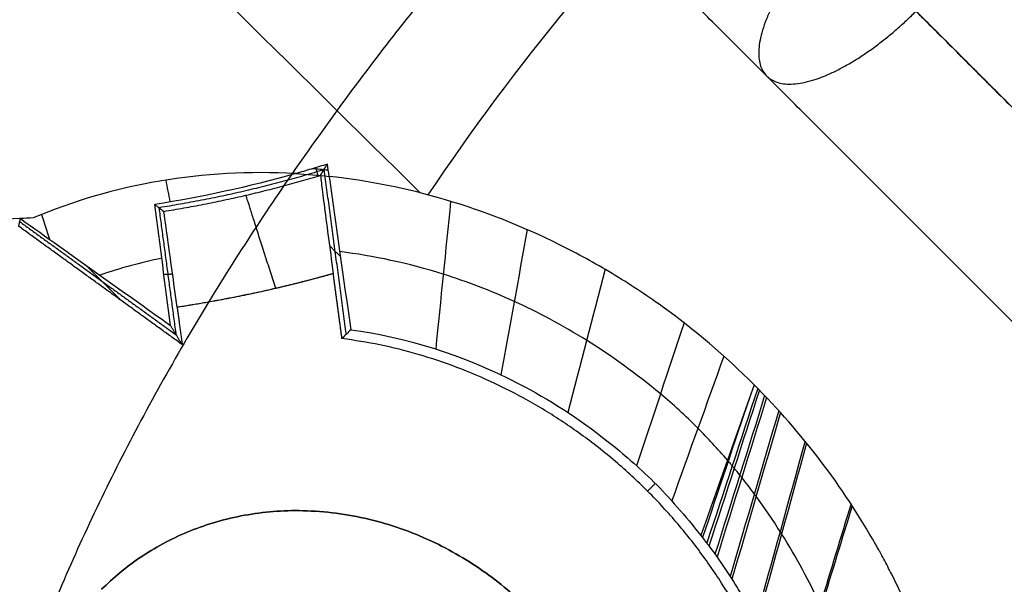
# Model space of a CAD drawing. Header units: millimetres. Extents: x -657 to 864, y -831 to 851.
# Tile 326 of 656: x -519.22 to -517.02, y 114.28 to 115.55. Entities that reach past the tile are written whole.
import ezdxf

# ---------------------------------------------------------------- set-up
doc = ezdxf.new("R2010")
doc.units = ezdxf.units.MM
doc.layers.add('Default', color=7, linetype='Continuous', true_color=0x000000)

msp = doc.modelspace()

# ---------------------------------------------------------------- linework, layer by layer
at = {"layer": 'Default'}
for points in [[(-473.689, 252.9367, -369.8785), (-564.1373, 162.4884, -369.8785), (-654.5856, 72.0401, -369.8785)], [(-474.323, 252.1079, -369.6653), (-564.0399, 162.3909, -369.6653), (-653.7569, 72.6739, -369.6653)], [(-363.37, 241.8283, -413.9261), (-503.4234, 101.7749, -413.9261), (-643.4767, -38.2784, -413.9261)], [(-363.801, 241.2679, -413.6894), (-503.3586, 101.7103, -413.6894), (-642.9162, -37.8474, -413.6894)], [(-236.2074, 159.5297, -441.8414), (-398.6931, -2.956, -441.8414), (-561.1788, -165.4416, -441.8414)], [(-236.6391, 159.098, -441.5875), (-398.6931, -2.956, -441.5875), (-560.747, -165.0099, -441.5875)]]:
    msp.add_open_spline(points, degree=2, dxfattribs=at)
for points, knots in [([(-593.1474, 191.4984, -340.3025), (-583.971, 182.322, -350.7035), (-555.936, 154.287, -379.3443), (-491.4402, 89.7912, -426.6492), (-434.2151, 32.5661, -441.8414), (-398.6931, -2.956, -441.8414)], [2.41548, 2.41548, 2.41548, 2.41548, 70.396144, 198.636056, 404.995527, 404.995527, 404.995527, 404.995527]), ([(-592.6359, 190.9868, -340.5563), (-583.5819, 181.9329, -350.7875), (-555.6847, 154.0357, -379.2423), (-491.3808, 89.7317, -426.406), (-434.1928, 32.5437, -441.5875), (-398.6931, -2.956, -441.5875)], [2.408267, 2.408267, 2.408267, 2.408267, 69.367076, 197.537893, 403.786179, 403.786179, 403.786179, 403.786179])]:
    msp.add_open_spline(points, degree=3, knots=knots, dxfattribs=at)
msp.add_rational_spline([(-514.6793, 123.5984, -340.4796), (-520.4918, 129.411, -340.4796), (-525.7759, 124.1269, -340.4796), (-531.06, 118.8427, -340.4796), (-525.2475, 113.0302, -340.4796)], [1, 0.707106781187, 1, 0.707106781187, 1], degree=2, knots=[1.570796, 1.570796, 1.570796, 3.141593, 3.141593, 4.712389, 4.712389, 4.712389], dxfattribs=at)
at = {"layer": 'Default', "color": 18, "true_color": 0x000000}
for points, degree in [([(-523.5566, 121.9075, -335.4293), (-520.2234, 118.5743, -333.1302), (-516.8902, 115.2411, -330.8311), (-513.557, 111.9079, -328.532)], 3), ([(-518.5631, 116.9141, -332.8996), (-516.8017, 115.1527, -331.6846), (-515.0404, 113.3913, -330.4697), (-513.279, 111.6299, -329.2548)], 3), ([(-517.8095, 116.6408, -334.7846), (-517.0695, 115.9008, -334.3829), (-516.3295, 115.1608, -333.9812)], 2), ([(-518.1443, 116.4953, -334.4358), (-517.4044, 115.7553, -334.0341), (-516.6644, 115.0153, -333.6323)], 2), ([(-517.955, 116.3059, -335.1334), (-517.215, 115.5659, -334.7317), (-516.475, 114.826, -334.33)], 2), ([(-516.8099, 114.6805, -333.9812), (-517.5499, 115.4204, -334.3829), (-518.2898, 116.1604, -334.7846)], 2), ([(-519.1951, 116.0167, -333.0659), (-518.9056, 115.7306, -332.8668), (-518.6161, 115.4446, -332.6678), (-518.3266, 115.1585, -332.4687)], 3), ([(-518.5347, 115.223, -332.6457), (-518.5469, 115.2192, -332.6492), (-518.5711, 115.2118, -332.6568), (-518.5947, 115.205, -332.6656), (-518.6064, 115.2017, -332.6703)], 3), ([(-518.5503, 115.1978, -336.4474), (-518.5451, 115.2062, -335.1802), (-518.5399, 115.2146, -333.9129), (-518.5347, 115.223, -332.6457)], 3), ([(-518.5309, 115.1955, -332.614), (-518.5322, 115.2047, -332.6246), (-518.5334, 115.2138, -332.6351), (-518.5347, 115.223, -332.6457)], 3), ([(-518.6064, 115.2017, -332.6703), (-518.8134, 115.2131, -332.8266), (-519.0147, 115.1786, -332.9977), (-519.1945, 115.1024, -333.1993)], 3), ([(-518.6064, 115.2017, -332.6703), (-518.7125, 115.1717, -332.7127), (-518.8179, 115.1489, -332.7822), (-518.9217, 115.1323, -332.879)], 3), ([(-518.6064, 115.2017, -332.6703), (-518.5812, 115.2003, -332.6512), (-518.5561, 115.1982, -332.6325), (-518.5309, 115.1955, -332.614)], 3), ([(-518.5328, 115.2092, -332.6298), (-518.5448, 115.2105, -332.6386), (-518.5567, 115.2117, -332.6474), (-518.5687, 115.2126, -332.6563)], 3), ([(-518.5615, 115.2148, -332.6539), (-518.5597, 115.2092, -332.6468), (-518.558, 115.2036, -332.6398), (-518.5562, 115.198, -332.6327)], 3), ([(-518.4924, 114.8418, -334.4444), (-518.5172, 115.0265, -334.4432), (-518.5421, 115.2111, -334.442)], 2), ([(-518.5309, 115.1955, -332.614), (-518.5148, 115.0808, -332.4813), (-518.4987, 114.9662, -332.3486), (-518.4826, 114.8516, -332.2159)], 3), ([(-518.8973, 115.1871, -332.906), (-518.8942, 115.1708, -332.8867), (-518.8911, 115.1545, -332.8675), (-518.888, 115.1382, -332.8482)], 3), ([(-518.8867, 114.8613, -332.5797), (-518.8984, 114.9517, -332.6795), (-518.91, 115.042, -332.7793), (-518.9217, 115.1323, -332.879)], 3), ([(-518.9217, 115.1323, -332.879), (-518.9151, 115.1272, -334.0685), (-518.9085, 115.1222, -335.258), (-518.9019, 115.1171, -336.4474)], 3), ([(-518.2585, 115.1396, -332.4215), (-518.2697, 115.0292, -332.3065), (-518.2809, 114.9187, -332.1914), (-518.292, 114.8083, -332.0763)], 3), ([(-519.1756, 115.1103, -333.1781), (-519.1697, 115.0917, -333.1539), (-519.1638, 115.0731, -333.1297), (-519.1578, 115.0544, -333.1055)], 3), ([(-518.8736, 114.8398, -334.6251), (-518.8928, 114.9823, -334.6251), (-518.912, 115.1249, -334.6251)], 2), ([(-519.2268, 115.0834, -336.6704), (-519.2249, 115.0921, -334.9554), (-519.223, 115.1008, -333.2405)], 2), ([(-518.8605, 114.8183, -336.6704), (-519.0437, 114.9508, -336.6704), (-519.2268, 115.0834, -336.6704)], 2), ([(-519.2245, 115.0937, -334.6318), (-519.0491, 114.9668, -334.6254), (-518.8737, 114.8399, -334.6189)], 2), ([(-519.1945, 115.1024, -333.1993), (-519.204, 115.1018, -333.213), (-519.2135, 115.1013, -333.2268), (-519.223, 115.1008, -333.2405)], 3), ([(-519.223, 115.1008, -333.2405), (-519.1076, 115.0187, -333.0005), (-518.9956, 114.9389, -332.7802), (-518.8867, 114.8613, -332.5797)], 3), ([(-518.0869, 115.0763, -332.3057), (-518.1065, 114.9677, -332.1949), (-518.1261, 114.8591, -332.0842), (-518.1457, 114.7505, -331.9734)], 3), ([(-518.5057, 115.0158, -332.406), (-518.5179, 115.0281, -334.5335), (-518.5302, 115.0403, -336.661)], 2), ([(-518.9975, 114.9174, -336.6704), (-519.0372, 114.9571, -334.8071), (-519.077, 114.9969, -332.9437)], 2), ([(-518.9064, 115.0119, -332.7454), (-518.954, 115.002, -332.789), (-519.0002, 114.9893, -332.8336), (-519.0449, 114.974, -332.8795)], 3), ([(-518.9015, 114.976, -332.7064), (-518.8917, 114.9764, -334.6814), (-518.8819, 114.9768, -336.6564)], 2), ([(-518.5022, 114.832, -336.6704), (-518.512, 114.9047, -336.6704), (-518.5217, 114.9774, -336.6704)], 2), ([(-517.9123, 114.9874, -332.1894), (-517.9401, 114.8803, -332.083), (-517.9679, 114.7732, -331.9765), (-517.9956, 114.6661, -331.8701)], 3), ([(-518.8718, 114.9019, -336.6704), (-518.8662, 114.8601, -336.6704), (-518.8605, 114.8183, -336.6704)], 2), ([(-517.7353, 114.8674, -332.0711), (-517.7707, 114.7605, -331.9691), (-517.8061, 114.6536, -331.8671), (-517.8415, 114.5467, -331.7651)], 3), ([(-518.8605, 114.8183, -336.6704), (-518.8736, 114.8398, -334.6251), (-518.8867, 114.8613, -332.5797)], 2), ([(-518.4826, 114.8516, -332.2159), (-518.4891, 114.8451, -333.7007), (-518.4957, 114.8386, -335.1856), (-518.5022, 114.832, -336.6704)], 3), ([(-517.6459, 114.7926, -332.0108), (-517.6848, 114.6844, -331.9109), (-517.7238, 114.5762, -331.8111), (-517.7627, 114.468, -331.7112)], 3), ([(-517.5783, 114.7284, -331.9648), (-517.6179, 114.6157, -331.8656), (-517.6576, 114.503, -331.7663), (-517.6974, 114.3902, -331.6667)], 3), ([(-517.5701, 114.72, -331.9593), (-517.6082, 114.6044, -331.8589), (-517.6462, 114.4887, -331.7585), (-517.6842, 114.3731, -331.658)], 3), ([(-517.5663, 114.7161, -331.9566), (-517.604, 114.5996, -331.856), (-517.6416, 114.4831, -331.7554), (-517.6793, 114.3666, -331.6548)], 3), ([(-517.5881, 114.7006, -331.9406), (-517.6233, 114.5956, -331.8486), (-517.6586, 114.4906, -331.7565), (-517.6938, 114.3856, -331.6644)], 3), ([(-517.5545, 114.7039, -331.9484), (-517.5916, 114.5854, -331.8476), (-517.6287, 114.4668, -331.7467), (-517.6659, 114.3482, -331.6459)], 3), ([(-517.5503, 114.6996, -331.9456), (-517.5873, 114.5803, -331.8447), (-517.6243, 114.461, -331.7438), (-517.6612, 114.3417, -331.6428)], 3), ([(-517.523, 114.6703, -331.9266), (-517.5593, 114.5463, -331.8256), (-517.5956, 114.4224, -331.7246), (-517.6319, 114.2984, -331.6236)], 3), ([(-517.519, 114.6659, -331.9239), (-517.5553, 114.5413, -331.8229), (-517.5916, 114.4167, -331.7219), (-517.6279, 114.2921, -331.6209)], 3), ([(-517.4639, 114.6018, -331.8853), (-517.5009, 114.4679, -331.7858), (-517.5378, 114.3341, -331.6863), (-517.5748, 114.2003, -331.5868)], 3), ([(-517.4605, 114.5975, -331.8829), (-517.4975, 114.4631, -331.7835), (-517.5346, 114.3287, -331.6842), (-517.5717, 114.1943, -331.5849)], 3), ([(-510.3836, 101.8435, -336.6704), (-516.7245, 108.1844, -336.6704), (-523.0654, 114.5254, -336.6704)], 2), ([(-510.4138, 101.8133, -337.5672), (-516.7547, 108.1542, -337.5672), (-523.0956, 114.4951, -337.5672)], 2), ([(-517.817, 114.4897, -336.6704), (-517.8087, 114.498, -334.2035), (-517.8004, 114.5063, -331.7365)], 2), ([(-523.1259, 114.4649, -338.4639), (-516.7849, 108.124, -338.4639), (-510.444, 101.7831, -338.4639)], 2), ([(-517.3609, 114.461, -331.8119), (-517.4062, 114.3124, -331.7217), (-517.4516, 114.1638, -331.6315), (-517.4969, 114.0153, -331.5412)], 3), ([(-517.3582, 114.4569, -331.81), (-517.4039, 114.308, -331.7201), (-517.4496, 114.159, -331.6303), (-517.4952, 114.0101, -331.5404)], 3), ([(-510.4773, 101.7498, -335.8484), (-516.8182, 108.0907, -335.8484), (-523.1591, 114.4317, -335.8484)], 2)]:
    msp.add_open_spline(points, degree=degree, dxfattribs=at)
for points, weights, degree, knots in [([(-516.5994, 117.9713, -337.1188), (-516.7874, 119.9468, -337.1188), (-518.6618, 120.7459, -337.1188), (-520.5362, 121.5449, -337.1188), (-521.8651, 120.2161, -337.1188), (-523.194, 118.8872, -337.1188), (-522.3949, 117.0128, -337.1188), (-521.5958, 115.1383, -337.1188), (-519.6203, 114.9503, -337.1188)], [1, 0.838037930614, 1, 0.838037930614, 1, 0.838037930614, 1, 0.838037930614, 1], 2, [-19.61723, -19.61723, -19.61723, -14.712923, -14.712923, -9.808615, -9.808615, -4.904308, -4.904308, 0, 0, 0]), ([(-516.741, 117.9649, -336.9701), (-516.9162, 119.8497, -336.9701), (-518.7039, 120.6139, -336.9701), (-520.4916, 121.3782, -336.9701), (-521.7594, 120.1104, -336.9701), (-523.0273, 118.8425, -336.9701), (-522.263, 117.0548, -336.9701), (-521.4987, 115.2671, -336.9701), (-519.6139, 115.0919, -336.9701)], [1, 0.837736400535, 1, 0.837736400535, 1, 0.837736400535, 1, 0.837736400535, 1], 2, [0, 0, 0, 4.677936, 4.677936, 9.355873, 9.355873, 14.033809, 14.033809, 18.711746, 18.711746, 18.711746]), ([(-514.071, 117.5127, -334.7945), (-514.8687, 118.141, -332.8074), (-516.3964, 117.5759, -331.466), (-517.8107, 116.1616, -331.466), (-519.225, 114.7473, -331.466), (-519.7901, 113.2197, -332.8074), (-519.1617, 112.422, -334.7945)], [1.13789965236, 0.941206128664, 0.954928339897, 1.17906628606, 0.954928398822, 0.941206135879, 1.13789949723], 3, [0.606869, 0.606869, 0.606869, 0.606869, 9.912577, 9.912577, 9.912577, 19.218282, 19.218282, 19.218282, 19.218282]), ([(-517.0695, 115.9008, -334.3829), (-517.1642, 115.9955, -334.0341), (-517.4044, 115.7553, -334.0341), (-517.6445, 115.5151, -334.0341), (-517.5499, 115.4204, -334.3829)], [1, 0.707106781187, 1, 0.707106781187, 1], 2, [1.570796, 1.570796, 1.570796, 3.141593, 3.141593, 4.712389, 4.712389, 4.712389]), ([(-517.5499, 115.4204, -334.3829), (-517.4552, 115.3258, -334.7317), (-517.215, 115.5659, -334.7317), (-516.9748, 115.8061, -334.7317), (-517.0695, 115.9008, -334.3829)], [1, 0.707106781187, 1, 0.707106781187, 1], 2, [1.570796, 1.570796, 1.570796, 3.141593, 3.141593, 4.712389, 4.712389, 4.712389]), ([(-518.5217, 114.9774, -336.6704), (-518.5857, 114.9594, -336.6704), (-518.6507, 114.9443, -336.6704), (-518.7601, 114.9189, -336.6704), (-518.8718, 114.9019, -336.6704)], [0.98246342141, 0.990952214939, 1, 0.984865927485, 0.971295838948], 2, [13.4402873, 13.4402873, 13.4402873, 13.6511364, 13.6511364, 14.0038201, 14.0038201, 14.0038201]), ([(-518.0999, 112.7508, -336.6704), (-517.3216, 113.0242, -336.6704), (-517.4857, 113.873, -336.6704), (-517.6497, 114.7219, -336.6704), (-518.5022, 114.832, -336.6704)], [1, 0.782926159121, 1, 0.782926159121, 1], 2, [0, 0, 0, 2.018541, 2.018541, 4.037082, 4.037082, 4.037082]), ([(-519.0411, 114.2696, -336.4463), (-518.5847, 114.7259, -336.4463), (-518.0827, 114.224, -336.4463), (-517.5807, 113.722, -336.4463), (-518.0371, 113.2656, -336.4463)], [1, 0.707106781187, 1, 0.707106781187, 1], 2, [-2.984513, -2.984513, -2.984513, -1.492257, -1.492257, 0, 0, 0]), ([(-518.0371, 113.2656, -336.6704), (-517.5807, 113.722, -336.6704), (-518.0827, 114.224, -336.6704), (-518.5847, 114.7259, -336.6704), (-519.0411, 114.2696, -336.6704)], [1, 0.707106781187, 1, 0.707106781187, 1], 2, [-2.984513, -2.984513, -2.984513, -1.492257, -1.492257, 0, 0, 0]), ([(-519.0411, 114.2696, -336.5583), (-518.5847, 114.7259, -336.5583), (-518.0827, 114.224, -336.5583), (-517.5807, 113.722, -336.5583), (-518.0371, 113.2656, -336.5583)], [1, 0.707106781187, 1, 0.707106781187, 1], 2, [1.570796, 1.570796, 1.570796, 3.141593, 3.141593, 4.712389, 4.712389, 4.712389])]:
    msp.add_rational_spline(points, weights, degree=degree, knots=knots, dxfattribs=at)
for points, knots in [([(-524.0179, 119.2945, -335.5462), (-524.0087, 119.2703, -335.5441), (-523.9591, 119.1418, -335.533), (-523.8636, 118.9099, -335.5125), (-523.7243, 118.5998, -335.4843), (-523.5739, 118.2892, -335.4553), (-523.4102, 117.9726, -335.4251), (-523.2286, 117.6415, -335.3928), (-523.0226, 117.2868, -335.3573), (-522.7856, 116.9007, -335.3178), (-522.5115, 116.4778, -335.2735), (-522.1951, 116.0155, -335.2238), (-521.8328, 115.5141, -335.1686), (-521.4238, 114.978, -335.1079), (-520.9719, 114.4167, -335.0425), (-520.4858, 113.844, -334.9739), (-519.9818, 113.28, -334.9044), (-519.4694, 112.7338, -334.8352), (-519.1241, 112.3826, -334.7894), (-518.9502, 112.2098, -334.7666)], [0, 0, 0, 0, 0.108432, 0.577428, 1.046855, 1.518807, 2.001869, 2.511483, 3.064341, 3.674743, 4.35318, 5.106417, 5.938272, 6.846286, 7.818166, 8.83086, 9.85721, 10.847205, 11.828004, 11.828004, 11.828004, 11.828004]), ([(-519.1698, 111.9902, -335.5338), (-519.3562, 112.1554, -335.5497), (-519.727, 112.4926, -335.5805), (-520.2791, 113.0206, -335.6242), (-520.8241, 113.57, -335.6649), (-521.3516, 114.132, -335.7019), (-521.8439, 114.6871, -335.7341), (-522.2914, 115.2215, -335.7611), (-522.6894, 115.7251, -335.7831), (-523.0386, 116.193, -335.8006), (-523.3425, 116.6244, -335.8144), (-523.6064, 117.0213, -335.8249), (-523.837, 117.3888, -335.833), (-524.0414, 117.7345, -335.839), (-524.2265, 118.0678, -335.8434), (-524.3976, 118.3978, -335.8465), (-524.5453, 118.7058, -335.8481), (-524.6337, 118.9058, -335.8484), (-524.671, 118.9938, -335.8484)], [0.130697, 0.130697, 0.130697, 0.130697, 1.20398, 2.287327, 3.410457, 4.518642, 5.582165, 6.5758, 7.486095, 8.310358, 9.052769, 9.720728, 10.325718, 10.883385, 11.411998, 11.928452, 12.442144, 12.840232, 12.840232, 12.840232, 12.840232]), ([(-516.8031, 116.6604, -332.4568), (-517.0895, 116.4693, -332.3239), (-517.6534, 116.0043, -332.1861), (-518.1184, 115.4404, -332.3239), (-518.3094, 115.154, -332.4568)], [5.475774, 5.475774, 5.475774, 5.475774, 7.188789, 8.901832, 8.901832, 8.901832, 8.901832]), ([(-519.1945, 115.1024, -333.1993), (-519.3537, 115.093, -333.3599), (-519.5232, 115.0965, -333.5442), (-519.7036, 115.1177, -333.7553), (-519.7052, 115.1179, -333.7571), (-519.7096, 115.1184, -333.7623), (-519.7162, 115.1192, -333.77), (-519.7317, 115.1211, -333.7883), (-519.7634, 115.1252, -333.8257), (-519.7914, 115.1293, -333.8591), (-519.8486, 115.1382, -333.9279), (-519.8884, 115.1451, -333.9763), (-520.0126, 115.1695, -334.129), (-520.1016, 115.1906, -334.2409), (-520.1971, 115.2185, -334.3638), (-520.1968, 115.2184, -334.3634), (-520.1972, 115.2186, -334.364), (-520.1979, 115.2187, -334.3648), (-520.1995, 115.2192, -334.3669), (-520.203, 115.2203, -334.3715), (-520.2111, 115.2226, -334.3819), (-520.2199, 115.2253, -334.3932), (-520.2397, 115.2313, -334.4189), (-520.2561, 115.2363, -334.4402), (-520.3149, 115.2552, -334.5167), (-520.3667, 115.2726, -334.5843), (-520.4325, 115.2976, -334.6713), (-520.4334, 115.298, -334.6724), (-520.4362, 115.299, -334.6762), (-520.4405, 115.3007, -334.6818), (-520.4503, 115.3045, -334.6948), (-520.4696, 115.312, -334.7203), (-520.5066, 115.3268, -334.7694), (-520.5357, 115.339, -334.8081), (-520.5905, 115.3625, -334.8809), (-520.6224, 115.377, -334.9235), (-520.6516, 115.3907, -334.9623), (-520.6548, 115.3922, -334.9666), (-520.6598, 115.3945, -334.9732), (-520.6671, 115.398, -334.983), (-520.6842, 115.4062, -335.0056), (-520.7177, 115.4225, -335.0501), (-520.7454, 115.4366, -335.0867), (-520.7995, 115.4646, -335.158), (-520.8338, 115.4832, -335.203), (-520.9316, 115.5385, -335.33), (-520.9899, 115.5744, -335.4044), (-521.0418, 115.6082, -335.4683)], [-4.052523, -4.052523, -4.052523, -4.052523, -3.039392, -3.039392, -3.023562, -3.023562, -3.007732, -2.976072, -2.912751, -2.78611, -2.78611, -2.532827, -2.532827, -2.026261, -2.026261, -2.022304, -2.022304, -2.018346, -2.010431, -1.994601, -1.962941, -1.89962, -1.89962, -1.772979, -1.772979, -1.519696, -1.519696, -1.511781, -1.511781, -1.503866, -1.488036, -1.456375, -1.393055, -1.266413, -1.266413, -1.013131, -1.013131, -0.997301, -0.997301, -0.98147, -0.94981, -0.886489, -0.759848, -0.759848, -0.506565, -0.506565, 0, 0, 0, 0]), ([(-518.5503, 115.1978, -336.4474), (-518.5504, 115.1976, -336.4771), (-518.5498, 115.192, -336.5053), (-518.5471, 115.1698, -336.5586), (-518.545, 115.1533, -336.5843), (-518.5398, 115.1134, -336.6247), (-518.5366, 115.0885, -336.6419), (-518.5295, 115.0351, -336.6644), (-518.5256, 115.0064, -336.6704), (-518.5217, 114.9774, -336.6704)], [-0.4794754, -0.4794754, -0.4794754, -0.4794754, -0.3596066, -0.3596066, -0.2397377, -0.2397377, -0.1198689, -0.1198689, 0, 0, 0, 0]), ([(-517.5783, 114.7284, -331.9648), (-517.643, 114.793, -332.0093), (-517.7117, 114.8515, -332.0559), (-517.8209, 114.9301, -332.129), (-517.8583, 114.9547, -332.1539), (-517.9158, 114.9893, -332.1922), (-517.9353, 115.0005, -332.2051), (-517.9746, 115.022, -332.2312), (-517.9937, 115.032, -332.244), (-518.1818, 115.1253, -332.3692), (-518.3556, 115.1764, -332.4853), (-518.5309, 115.1955, -332.614)], [0, 0, 0, 0, 0.427709, 0.427709, 0.641563, 0.641563, 0.748491, 0.748491, 0.855418, 0.855418, 1.710836, 1.710836, 1.710836, 1.710836]), ([(-518.8718, 114.9019, -336.6704), (-518.8757, 114.9307, -336.6704), (-518.8794, 114.9581, -336.6648), (-518.8865, 115.0099, -336.6421), (-518.8899, 115.0345, -336.6254), (-518.8953, 115.0733, -336.5847), (-518.8976, 115.0897, -336.5596), (-518.9008, 115.1113, -336.5055), (-518.9017, 115.117, -336.4767), (-518.9019, 115.1171, -336.4474)], [-0.4740349, -0.4740349, -0.4740349, -0.4740349, -0.3555262, -0.3555262, -0.2370175, -0.2370175, -0.1185087, -0.1185087, 0, 0, 0, 0]), ([(-517.6377, 114.5593, -331.816), (-517.6599, 114.5842, -331.8313), (-517.7106, 114.6399, -331.866), (-517.8163, 114.7345, -331.938), (-517.9541, 114.8334, -332.0313), (-518.1166, 114.9193, -332.1414), (-518.3026, 114.99, -332.2696), (-518.4316, 115.0174, -332.362), (-518.5073, 115.0268, -332.4184)], [-0.0050701, -0.0050701, -0.0050701, -0.0050701, 0.0196099, 0.0513122, 0.1147169, 0.1781215, 0.2415261, 0.3371163, 0.3371163, 0.3371163, 0.3371163]), ([(-518.4826, 114.8516, -332.2159), (-518.3615, 114.8349, -332.1243), (-518.235, 114.7978, -332.035), (-518.0391, 114.696, -331.8997), (-517.9727, 114.6541, -331.8543), (-517.8713, 114.5736, -331.7853), (-517.8373, 114.5442, -331.7621), (-517.7682, 114.4761, -331.7151), (-517.733, 114.4344, -331.6912), (-517.6974, 114.3902, -331.6667)], [-1.467705, -1.467705, -1.467705, -1.467705, -0.733852, -0.733852, -0.366926, -0.366926, -0.183463, -0.183463, 0, 0, 0, 0]), ([(-517.3464, 112.8643, -332.1009), (-517.3, 112.9266, -332.0123), (-517.2587, 112.9949, -331.9375), (-517.2066, 113.1052, -331.8446), (-517.1909, 113.1433, -331.8169), (-517.163, 113.222, -331.7676), (-517.1505, 113.2639, -331.7455), (-517.101, 113.4665, -331.6556), (-517.091, 113.6426, -331.6297), (-517.1315, 113.9203, -331.6468), (-517.1533, 114.0119, -331.6613), (-517.1999, 114.1476, -331.6945), (-517.2177, 114.1925, -331.7075), (-517.2481, 114.2596, -331.7297), (-517.2641, 114.2931, -331.7414), (-517.2844, 114.3319, -331.7563), (-517.295, 114.3513, -331.764), (-517.2996, 114.3596, -331.7673), (-517.3027, 114.3651, -331.7696), (-517.3047, 114.3686, -331.771), (-517.3797, 114.501, -331.8256), (-517.4702, 114.6202, -331.8904), (-517.5783, 114.7284, -331.9648)], [0, 0, 0, 0, 0.390116, 0.390116, 0.585175, 0.585175, 0.780233, 0.780233, 1.560466, 1.560466, 1.950582, 1.950582, 2.145641, 2.145641, 2.24317, 2.291934, 2.316316, 2.328508, 2.328508, 2.340699, 2.340699, 3.120932, 3.120932, 3.120932, 3.120932]), ([(-517.5016, 113.0209, -331.9956), (-517.5014, 113.0211, -331.9954), (-517.5013, 113.0213, -331.9951), (-517.501, 113.0217, -331.9946), (-517.4342, 113.1262, -331.8759), (-517.3815, 113.2444, -331.7857), (-517.3466, 113.3879, -331.7186), (-517.329, 113.4603, -331.6848), (-517.3162, 113.5395, -331.6574), (-517.3069, 113.716, -331.6205), (-517.3108, 113.8131, -331.6117), (-517.329, 113.9154, -331.617), (-517.3292, 113.9167, -331.6171), (-517.3477, 114.0189, -331.6227), (-517.3796, 114.1247, -331.6414), (-517.4533, 114.2856, -331.6898), (-517.4825, 114.3402, -331.7095), (-517.5176, 114.396, -331.7334), (-517.5187, 114.3978, -331.7342), (-517.5364, 114.4256, -331.7463), (-517.5543, 114.4519, -331.7585), (-517.575, 114.4801, -331.7727), (-517.5854, 114.4941, -331.7798), (-517.5962, 114.5082, -331.7873), (-517.6073, 114.5221, -331.7949), (-517.6129, 114.5291, -331.7987), (-517.6186, 114.536, -331.8026), (-517.6244, 114.543, -331.8066), (-517.6258, 114.5447, -331.8076), (-517.6299, 114.5496, -331.8104), (-517.6327, 114.5529, -331.8123), (-517.6367, 114.5576, -331.8151), (-517.6373, 114.5583, -331.8154), (-517.6379, 114.559, -331.8158)], [0.2438359, 0.2438359, 0.2438359, 0.2438359, 0.2443534, 0.2443534, 0.2448761, 0.4970371, 0.4970371, 0.4980824, 0.6246856, 0.6246856, 0.7497208, 0.7497208, 0.7512888, 0.7512888, 0.8760627, 0.877892, 0.9392336, 0.9392336, 0.9411936, 0.9411936, 0.970819, 0.970819, 0.9728444, 0.9866118, 0.9866118, 0.9886698, 0.9945081, 0.9945081, 0.9965825, 0.9965825, 1.0005388, 1.0005388, 1.0010725, 1.0010725, 1.0010725, 1.0010725]), ([(-517.6974, 114.3902, -331.6667), (-517.6815, 114.3698, -331.6562), (-517.669, 114.3528, -331.6479), (-517.6435, 114.3164, -331.6312), (-517.6316, 114.2983, -331.6234), (-517.5979, 114.2441, -331.6015), (-517.5783, 114.2083, -331.5889), (-517.5269, 114.1038, -331.5571), (-517.5025, 114.0377, -331.5434), (-517.4476, 113.8452, -331.5184), (-517.4364, 113.7249, -331.524), (-517.4484, 113.5013, -331.5758), (-517.472, 113.4004, -331.622), (-517.5291, 113.2383, -331.7281), (-517.5627, 113.1736, -331.788), (-517.5969, 113.1177, -331.8499)], [-2.048566, -2.048566, -2.048566, -2.048566, -1.984549, -1.984549, -1.920531, -1.920531, -1.792496, -1.792496, -1.536425, -1.536425, -1.024283, -1.024283, -0.512142, -0.512142, 0, 0, 0, 0])]:
    msp.add_open_spline(points, degree=3, knots=knots, dxfattribs=at)
for points, weights in [([(-518.5425, 115.2104, -334.5465), (-518.7234, 115.1549, -334.5465), (-518.9124, 115.1252, -334.5465)], [0.878094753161, 0.868124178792, 0.862204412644]), ([(-518.9019, 115.1171, -336.4474), (-518.7224, 115.1459, -336.4474), (-518.5503, 115.1978, -336.4474)], [1, 0.997949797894, 1]), ([(-518.6507, 114.9443, -336.6704), (-518.7173, 115.1521, -336.6704), (-518.7176, 115.1532, -336.4474)], [1, 0.708190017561, 0.997841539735]), ([(-518.5217, 114.9774, -336.6704), (-518.6935, 114.929, -336.6704), (-518.8718, 114.9019, -336.6704)], [1, 0.998252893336, 1])]:
    msp.add_rational_spline(points, weights, degree=2, dxfattribs=at)

doc.saveas('drawing.dxf')
